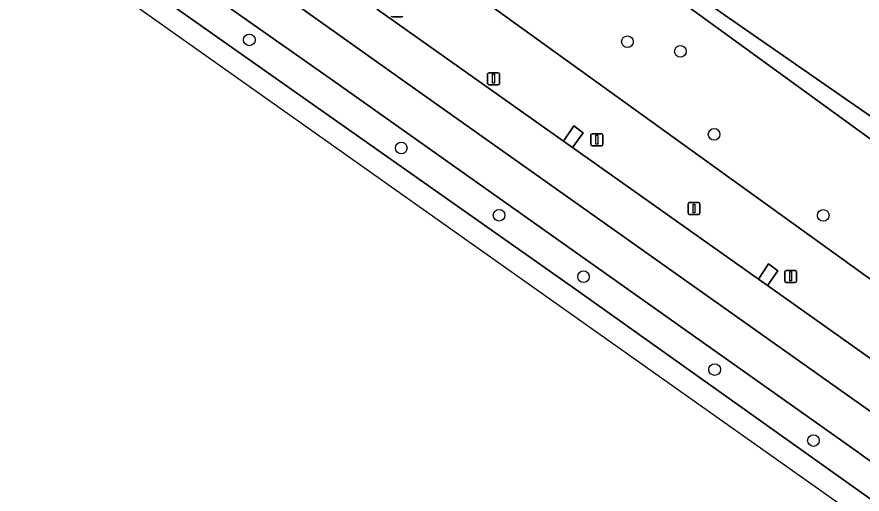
# Model space of a CAD drawing. Extents: x 158352 to 159489, y 383828 to 384603.
# Drawn here: x 158367.8 to 158438.7, y 384169.5 to 384209.6 of the extents above; entities that cross this region are included whole.
import ezdxf

# ---------------------------------------------------------------- set-up
doc = ezdxf.new("R2010")
doc.units = 0
for name, color, linetype in [('IMGEO_Berm_groen', 7, 'Continuous'), ('IMGEO_Boom', 7, 'Continuous'), ('IMGEO_Gemengd_bos', 7, 'Continuous'), ('IMGEO_Groenvoorziening', 7, 'Continuous'), ('IMGEO_Lichtmast', 7, 'Continuous'), ('IMGEO_Rijbaan_lokaal_open', 7, 'Continuous'), ('IMGEO_Rijbaan_regionaal_gesloten', 7, 'Continuous')]:
    doc.layers.add(name, color=color, linetype=linetype)

msp = doc.modelspace()

# ---------------------------------------------------------------- linework, layer by layer
at = {"layer": 'IMGEO_Berm_groen'}
for points in [[(158380.97, 384225.694), (158378.713, 384227.23), (158377.972, 384226.548), (158376.642, 384225.324), (158397.278, 384210.744), (158398.159, 384212.029), (158398.928, 384211.485), (158398.059, 384210.191), (158413.662, 384199.146), (158414.527, 384200.425), (158415.307, 384199.852), (158414.424, 384198.607), (158430.014, 384187.572), (158430.878, 384188.848), (158431.657, 384188.276), (158430.775, 384187.03), (158446.374, 384175.98)], [(158569.551, 384092.634), (158516.448, 384133.536), (158493.656, 384149.126), (158472.149, 384164), (158386.675, 384225.586)]]:
    msp.add_lwpolyline(points, dxfattribs=at)
msp.add_lwpolyline([(158437.849, 384173.424), (158394.274, 384204.277), (158371.091, 384220.571), (158369.065, 384218.72), (158371.457, 384217.166), (158414.772, 384186.646), (158455.358, 384157.797), (158475.33, 384143.387), (158494.5, 384129.4), (158515.11, 384114.182), (158555.254, 384084.167), (158573.109, 384070.633), (158575.283, 384072.224), (158538.297, 384100.066), (158516.367, 384116.407), (158496.38, 384131.21), (158476.629, 384145.611)], close=True, dxfattribs=at)
at = {"layer": 'IMGEO_Boom'}
for centre in [(158387.3, 384207.646), (158419.029, 384207.488), (158423.474, 384206.683), (158426.305, 384199.717), (158400.054, 384198.572), (158408.266, 384192.929), (158435.46, 384192.914), (158415.343, 384187.776), (158426.349, 384179.982), (158434.641, 384174.029)]:
    msp.add_circle(centre, 0.489, dxfattribs=at)
at = {"layer": 'IMGEO_Gemengd_bos'}
for points in [[(158483.904, 384170.579), (158477.757, 384177.625), (158462.023, 384196.603), (158449.195, 384194.473), (158382.576, 384240.687), (158378.48, 384236.987)], [(158383.313, 384238.719), (158386.656, 384237.654), (158444.59, 384195.575), (158469.115, 384176.319), (158500, 384154.097), (158590.955, 384087.078), (158592.322, 384085.844)]]:
    msp.add_lwpolyline(points, dxfattribs=at)
at = {"layer": 'IMGEO_Groenvoorziening'}
for points in [[(158389.929, 384247.372), (158382.576, 384240.687), (158449.195, 384194.473), (158462.023, 384196.603), (158416.201, 384252.949)], [(158444.59, 384195.575), (158386.656, 384237.654), (158383.313, 384238.719)], [(158386.675, 384225.586), (158472.149, 384164), (158493.656, 384149.126), (158516.448, 384133.536), (158569.551, 384092.634), (158582.058, 384083.676), (158582.93, 384081.784), (158582.389, 384080.998), (158584.779, 384079.176), (158589.868, 384075.295), (158591.273, 384076.65)]]:
    msp.add_lwpolyline(points, dxfattribs=at)
at = {"layer": 'IMGEO_Lichtmast'}
for p, q in [((158400.096, 384209.57), (158399.306, 384209.57)), ((158399.306, 384209.57), (158400.096, 384209.57)), ((158407.301, 384203.982), (158407.301, 384204.782)), ((158407.301, 384204.782), (158407.301, 384203.982)), ((158407.401, 384204.882), (158408.191, 384204.882)), ((158408.191, 384204.882), (158407.401, 384204.882)), ((158408.291, 384204.782), (158408.291, 384203.982)), ((158408.291, 384203.982), (158408.291, 384204.782)), ((158408.191, 384203.882), (158407.401, 384203.882)), ((158407.401, 384203.882), (158408.191, 384203.882)), ((158415.968, 384198.865), (158415.968, 384199.665)), ((158415.968, 384199.665), (158415.968, 384198.865)), ((158416.068, 384199.765), (158416.858, 384199.765)), ((158416.858, 384199.765), (158416.068, 384199.765)), ((158416.958, 384199.665), (158416.958, 384198.865)), ((158416.958, 384198.865), (158416.958, 384199.665)), ((158416.858, 384198.765), (158416.068, 384198.765)), ((158416.068, 384198.765), (158416.858, 384198.765)), ((158424.117, 384193.094), (158424.117, 384193.894)), ((158424.117, 384193.894), (158424.117, 384193.094)), ((158424.217, 384193.994), (158425.007, 384193.994)), ((158425.007, 384193.994), (158424.217, 384193.994)), ((158425.107, 384193.894), (158425.107, 384193.094)), ((158425.107, 384193.094), (158425.107, 384193.894)), ((158425.007, 384192.994), (158424.217, 384192.994)), ((158424.217, 384192.994), (158425.007, 384192.994)), ((158432.24, 384187.4), (158432.24, 384188.2)), ((158432.24, 384188.2), (158432.24, 384187.4)), ((158432.34, 384188.3), (158433.13, 384188.3)), ((158433.13, 384188.3), (158432.34, 384188.3)), ((158433.23, 384188.2), (158433.23, 384187.4)), ((158433.23, 384187.4), (158433.23, 384188.2)), ((158433.13, 384187.3), (158432.34, 384187.3)), ((158432.34, 384187.3), (158433.13, 384187.3))]:
    msp.add_line(p, q, dxfattribs=at)
for points in [[(158407.721, 384204.757), (158407.871, 384204.757), (158407.871, 384204.007), (158407.721, 384204.007), (158407.721, 384204.757)], [(158416.388, 384199.64), (158416.538, 384199.64), (158416.538, 384198.89), (158416.388, 384198.89), (158416.388, 384199.64)], [(158424.537, 384193.869), (158424.687, 384193.869), (158424.687, 384193.119), (158424.537, 384193.119), (158424.537, 384193.869)], [(158432.66, 384188.175), (158432.81, 384188.175), (158432.81, 384187.425), (158432.66, 384187.425), (158432.66, 384188.175)]]:
    msp.add_lwpolyline(points, dxfattribs=at)
for centre, start, end in [((158399.306, 384209.67), 180, 270), ((158399.306, 384209.67), 180, 270), ((158400.096, 384209.67), 270, 0), ((158400.096, 384209.67), 270, 0), ((158407.401, 384204.782), 90, 180), ((158407.401, 384204.782), 90, 180), ((158408.191, 384204.782), 0, 90), ((158408.191, 384204.782), 360, 90), ((158407.401, 384203.982), 180, 270), ((158407.401, 384203.982), 180, 270), ((158408.191, 384203.982), 270, 0), ((158408.191, 384203.982), 270, 0), ((158416.068, 384199.665), 90, 180), ((158416.068, 384199.665), 90, 180), ((158416.858, 384199.665), 0, 90), ((158416.858, 384199.665), 360, 90), ((158416.068, 384198.865), 180, 270), ((158416.068, 384198.865), 180, 270), ((158416.858, 384198.865), 270, 0), ((158416.858, 384198.865), 270, 0), ((158424.217, 384193.894), 90, 180), ((158424.217, 384193.894), 90, 180), ((158425.007, 384193.894), 0, 90), ((158425.007, 384193.894), 360, 90), ((158424.217, 384193.094), 180, 270), ((158424.217, 384193.094), 180, 270), ((158425.007, 384193.094), 270, 0), ((158425.007, 384193.094), 270, 0), ((158432.34, 384188.2), 90, 180), ((158432.34, 384188.2), 90, 180), ((158433.13, 384188.2), 0, 90), ((158433.13, 384188.2), 360, 90), ((158432.34, 384187.4), 180, 270), ((158432.34, 384187.4), 180, 270), ((158433.13, 384187.4), 270, 0), ((158433.13, 384187.4), 270, 0)]:
    msp.add_arc(centre, 0.1, start, end, dxfattribs=at)
at = {"layer": 'IMGEO_Rijbaan_lokaal_open'}
for points in [[(158414.424, 384198.607), (158415.307, 384199.852), (158414.527, 384200.425), (158413.662, 384199.146)], [(158430.014, 384187.572), (158430.775, 384187.03), (158431.657, 384188.276), (158430.878, 384188.848)]]:
    msp.add_lwpolyline(points, close=True, dxfattribs=at)
at = {"layer": 'IMGEO_Rijbaan_regionaal_gesloten'}
msp.add_lwpolyline([(158559.568, 384092.502), (158508.913, 384130.377), (158485.07, 384147.727), (158467.25, 384161.297), (158463.507, 384163.828), (158462.713, 384164.405), (158447.145, 384175.407), (158446.374, 384175.98), (158430.775, 384187.03), (158430.014, 384187.572), (158414.424, 384198.607), (158413.662, 384199.146), (158398.059, 384210.191), (158397.278, 384210.744), (158376.642, 384225.324), (158376.441, 384225.462), (158373.766, 384223.017), (158400.786, 384203.828), (158428.216, 384184.411), (158458.793, 384162.767), (158494.354, 384136.983), (158520.429, 384117.723), (158548.703, 384096.516)], dxfattribs=at)
for points in [[(158373.766, 384223.017), (158371.091, 384220.571), (158394.274, 384204.277), (158437.849, 384173.424), (158476.629, 384145.611), (158496.38, 384131.21), (158516.367, 384116.407), (158538.297, 384100.066), (158575.283, 384072.224), (158578.22, 384074.375), (158567.768, 384082.215), (158548.703, 384096.516), (158520.429, 384117.723), (158494.354, 384136.983), (158458.793, 384162.767), (158428.216, 384184.411), (158400.786, 384203.828)], [(158571.232, 384069.26), (158573.109, 384070.633), (158555.254, 384084.167), (158515.11, 384114.182), (158494.5, 384129.4), (158475.33, 384143.387), (158455.358, 384157.797), (158414.772, 384186.646), (158371.457, 384217.166), (158369.065, 384218.72), (158367.799, 384217.562), (158429.253, 384174.081), (158481.705, 384136.969)]]:
    msp.add_lwpolyline(points, close=True, dxfattribs=at)

doc.saveas('drawing.dxf')
